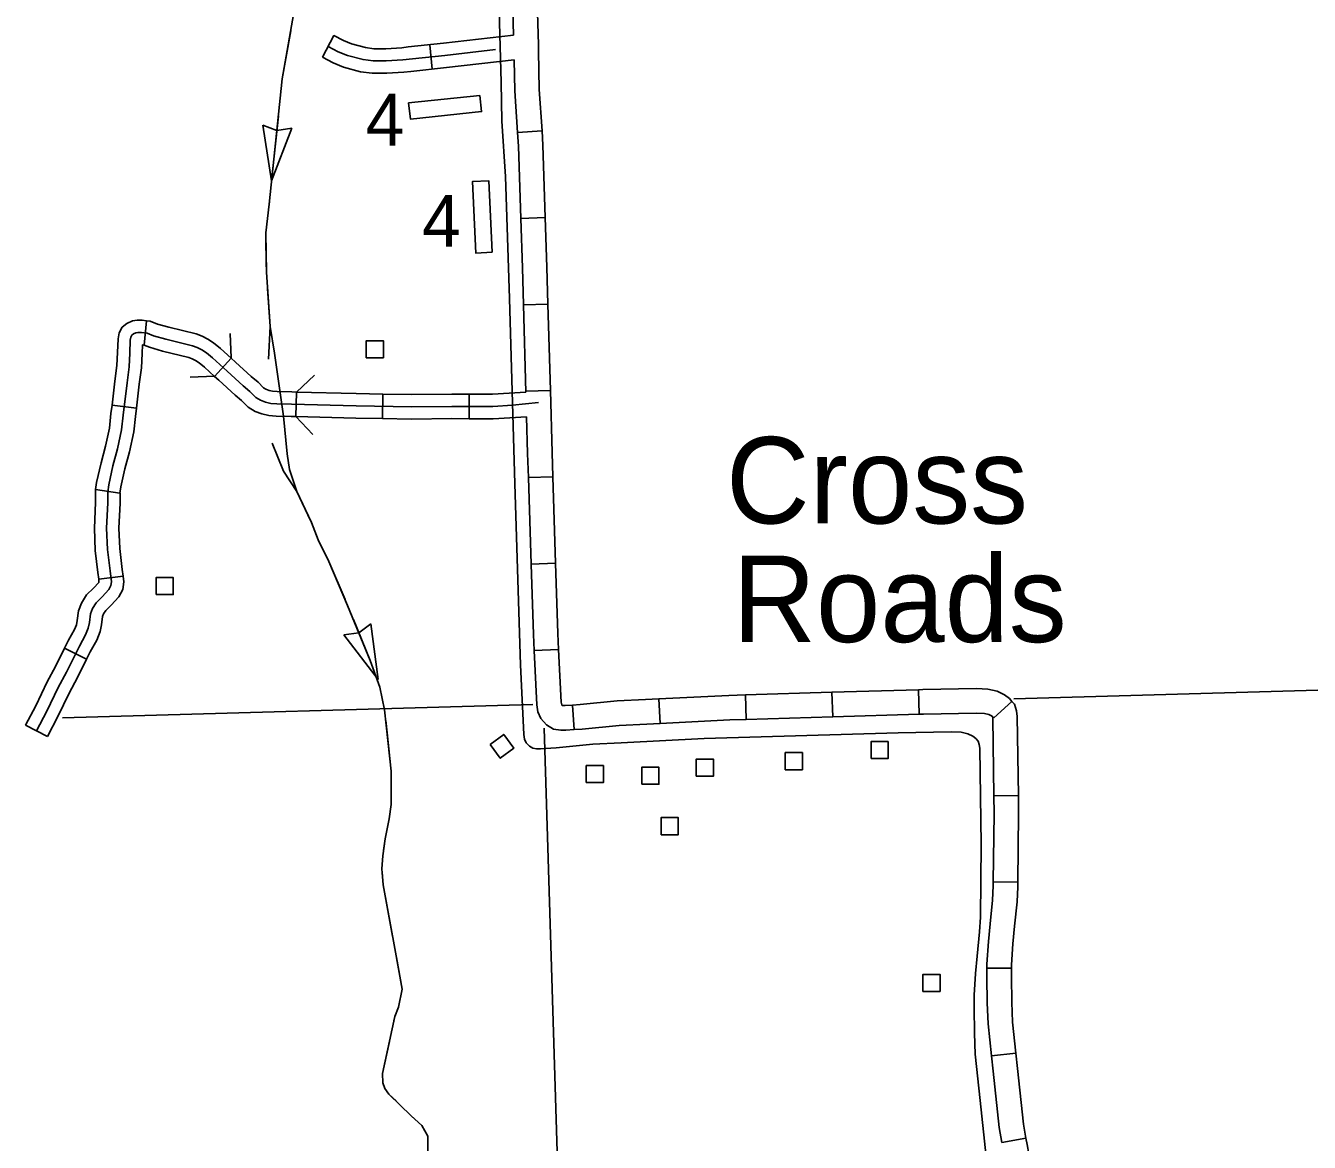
# Model space of a CAD drawing. Extents: x 1084508 to 1142749, y 1057638 to 1093403.
# Drawn here: x 1134731 to 1137191, y 1082182 to 1084323 of the extents above; entities that cross this region are included whole.
import ezdxf

# ---------------------------------------------------------------- set-up
doc = ezdxf.new("R2010")
doc.units = 0
for name, color, linetype in [('Level 24', 7, 'Continuous'), ('Level 32', 7, 'Continuous'), ('Level 38', 7, 'Continuous'), ('Level 4', 7, 'Continuous'), ('Level 43', 7, 'Continuous'), ('Level 5', 7, 'Continuous'), ('Level 56', 7, 'Continuous')]:
    doc.layers.add(name, color=color, linetype=linetype)

msp = doc.modelspace()

# ---------------------------------------------------------------- linework, layer by layer
at = {"layer": 'Level 32'}
for p, q in [((1135505.1, 1084286.6), (1135510.1, 1084239.6)), ((1135720.4, 1084121.5), (1135673.4, 1084118.4)), ((1135726.7, 1083955.1), (1135679.6, 1083953.5)), ((1135731.7, 1083789.3), (1135684.7, 1083788)), ((1134957.9, 1083710.6), (1134962.4, 1083757.4)), ((1135092.8, 1083650.7), (1135124.5, 1083685.5)), ((1135248.7, 1083573.5), (1135249.9, 1083620.6)), ((1135414.6, 1083569.7), (1135415.4, 1083616.8)), ((1135580.6, 1083569.5), (1135580.9, 1083616.6)), ((1135736.4, 1083623.7), (1135689.4, 1083622.3)), ((1134942.8, 1083589.8), (1134896.1, 1083595.5)), ((1135741.3, 1083458.1), (1135694.2, 1083456.6)), ((1134911.3, 1083426.9), (1134864.7, 1083433.6)), ((1135746.5, 1083292.4), (1135699.5, 1083290.9)), ((1134917.3, 1083267.8), (1134870.5, 1083262.1)), ((1134847.3, 1083108.5), (1134805.1, 1083129.4)), ((1135752.3, 1083127.2), (1135705.3, 1083124.9)), ((1136441.9, 1083049.8), (1136443.3, 1083002.7)), ((1135944.6, 1083032.2), (1135946.9, 1082985.2)), ((1136110.6, 1083040), (1136112, 1082992.9)), ((1136276.2, 1083044.9), (1136277.6, 1082997.8)), ((1136621.3, 1083027.5), (1136586.3, 1082996)), ((1135778.9, 1083020.4), (1135782.1, 1082973.4)), ((1134772.3, 1082960.2), (1134730.5, 1082981.9)), ((1136633.6, 1082847.2), (1136586.5, 1082846.6)), ((1136632.6, 1082680.9), (1136585.5, 1082681.4)), ((1136620.5, 1082516), (1136573.4, 1082516)), ((1136628.8, 1082353.1), (1136581.9, 1082348.1)), ((1136648.1, 1082190.1), (1136601.7, 1082182))]:
    msp.add_line(p, q, dxfattribs=at)
for points in [[(1136571.8, 1082154.5), (1136560.2, 1082262), (1136550.7, 1082351.4), (1136549.2, 1082391.1), (1136548.7, 1082439.8), (1136548.7, 1082463.9), (1136551.2, 1082505.6), (1136554.7, 1082539.3), (1136559.2, 1082585.5), (1136560.7, 1082613.6), (1136562.2, 1082753.3), (1136559.7, 1082937.6), (1136558.7, 1082944.7), (1136556.7, 1082951.2), (1136552.2, 1082956.2), (1136546.2, 1082960.7), (1136536.6, 1082965.3), (1136523.6, 1082968.3), (1136504.5, 1082969.3), (1136403.1, 1082967.3), (1136031, 1082956.2), (1135871.9, 1082948.2), (1135818.1, 1082945.7), (1135747.3, 1082938.6), (1135717.2, 1082936.6), (1135709.7, 1082936.6), (1135702.6, 1082937.6), (1135696.1, 1082941.6), (1135690.1, 1082948.2), (1135687.1, 1082955.2), (1135685.6, 1082964.3), (1135679.1, 1083097.4), (1135668, 1083444.5), (1135658, 1083800.2), (1135650.4, 1084033.7), (1135643.4, 1084140.2), (1135641.9, 1084214.6), (1135634.4, 1084488.9)], [(1135713.4, 1084286.1), (1135708.8, 1084451.8)], [(1135665.8, 1084304.9), (1135661.8, 1084450.5)], [(1135464.1, 1084282.3), (1135451.8, 1084280.9), (1135421.2, 1084279), (1135398.1, 1084279), (1135382, 1084281.1), (1135354.9, 1084288.5), (1135339.6, 1084294.6), (1135321.4, 1084304.2), (1135299.5, 1084262.5)], [(1135665.8, 1084304.9), (1135531.8, 1084289.5), (1135464.1, 1084282.3)], [(1135631.3, 1084277.3), (1135534.4, 1084266.1), (1135453.8, 1084257.5), (1135421.9, 1084255.5), (1135396.6, 1084255.5), (1135377.3, 1084258), (1135347.4, 1084266.1), (1135329.7, 1084273.2), (1135310.5, 1084283.3)], [(1135720.4, 1084121.5), (1135715.2, 1084200.5), (1135713.7, 1084274.4), (1135713.4, 1084286.1)], [(1135469.1, 1084235.4), (1135455.8, 1084234), (1135422.7, 1084231.9), (1135395, 1084231.9), (1135372.7, 1084234.9), (1135340, 1084243.7), (1135319.8, 1084251.8), (1135299.5, 1084262.5)], [(1135666.9, 1084257.7), (1135537, 1084242.7), (1135469.1, 1084235.4)], [(1135673.4, 1084118.4), (1135668.1, 1084198.5), (1135666.9, 1084257.7)], [(1135679.6, 1083953.5), (1135675.2, 1084091.8), (1135673.4, 1084118.4)], [(1135726.7, 1083955.1), (1135722.2, 1084094.2), (1135720.4, 1084121.5)], [(1135684.7, 1083788), (1135682.7, 1083858.7), (1135679.6, 1083953.5)], [(1135731.7, 1083789.3), (1135729.8, 1083860.1), (1135726.7, 1083955.1)], [(1135689.4, 1083620.5), (1135684.7, 1083788)], [(1135736.4, 1083623.7), (1135731.7, 1083789.3)], [(1134896.1, 1083595.5), (1134901.7, 1083641.5), (1134905.6, 1083671.3), (1134906.6, 1083696.4), (1134907.6, 1083722.5), (1134909.6, 1083734.2), (1134915.8, 1083745), (1134924.6, 1083752.4), (1134935.3, 1083757.1), (1134944.2, 1083758.3), (1134953.8, 1083758.3), (1134962.4, 1083757.4)], [(1134962.4, 1083757.4), (1134969.1, 1083756.8), (1134983.1, 1083751), (1135005, 1083744.9), (1135057.5, 1083732), (1135069.2, 1083727.5), (1135079.6, 1083721.9), (1135090.7, 1083715.2), (1135104, 1083704.2), (1135124.5, 1083685.5)], [(1134751.4, 1082971.1), (1134771.1, 1083008.8), (1134792.7, 1083054.1), (1134808.8, 1083083.8), (1134833.5, 1083133.7), (1134845.5, 1083155.3), (1134850.6, 1083167.9), (1134852.6, 1083178.5), (1134855.1, 1083195.6), (1134858.6, 1083205.7), (1134865.7, 1083216.8), (1134877.2, 1083228.3), (1134889.8, 1083241.9), (1134893.9, 1083249.5), (1134894.9, 1083257), (1134892.3, 1083277.7), (1134887.3, 1083318.7), (1134885.8, 1083359.5), (1134887.8, 1083408.3), (1134887.8, 1083428.9), (1134889.8, 1083443), (1134897.9, 1083479.3), (1134906.4, 1083511.7), (1134914.5, 1083547.9), (1134917.5, 1083576.6), (1134925, 1083638.6), (1134929.1, 1083669.3), (1134930.1, 1083695.5), (1134931.1, 1083720.1), (1134932.1, 1083726.2), (1134934.1, 1083729.7), (1134937.1, 1083732.2), (1134941.7, 1083734.2), (1134945.7, 1083734.7), (1134952.7, 1083734.7), (1134963.3, 1083733.7), (1134975.4, 1083728.7), (1134999, 1083722.1), (1135050.4, 1083709.5), (1135059.4, 1083706), (1135068, 1083701.5), (1135077, 1083695.9), (1135088.6, 1083686.4), (1135116.8, 1083660.7), (1135147.5, 1083632.5), (1135160.1, 1083621.9), (1135171.7, 1083610.3), (1135180.8, 1083604.8), (1135190.3, 1083601.3), (1135200.4, 1083598.8), (1135212, 1083598.3), (1135240.1, 1083597.3), (1135363.9, 1083594.2), (1135470.1, 1083592.2), (1135547.6, 1083593.2), (1135626.1, 1083592.7), (1135663.9, 1083595.2), (1135713.5, 1083600.3)], [(1134942.8, 1083589.8), (1134948.4, 1083635.6), (1134952.6, 1083667.3), (1134953.6, 1083694.5), (1134954.3, 1083710.9), (1134957.9, 1083710.6)], [(1134957.5, 1083710.6), (1134967.7, 1083706.4), (1134993.1, 1083699.3), (1135043.3, 1083687), (1135049.6, 1083684.6), (1135056.3, 1083681), (1135063.3, 1083676.7), (1135073.2, 1083668.6), (1135092.8, 1083650.7)], [(1135124.5, 1083685.5), (1135132.7, 1083678.1), (1135163, 1083650.2), (1135176, 1083639.3), (1135186.4, 1083629), (1135191.1, 1083626.1), (1135197.3, 1083623.8), (1135203.8, 1083622.2), (1135212.9, 1083621.8), (1135240.8, 1083620.8), (1135249.9, 1083620.6)], [(1135092.8, 1083650.7), (1135100.9, 1083643.3), (1135132, 1083614.8), (1135144.2, 1083604.5), (1135157, 1083591.7), (1135170.4, 1083583.5), (1135183.4, 1083578.8), (1135197, 1083575.4), (1135211, 1083574.7), (1135239.4, 1083573.7), (1135248.7, 1083573.5)], [(1135249.9, 1083620.6), (1135364.4, 1083617.8), (1135415.4, 1083616.8)], [(1135415.4, 1083616.8), (1135470.2, 1083615.8), (1135547.5, 1083616.8), (1135580.9, 1083616.6)], [(1135580.9, 1083616.6), (1135625.4, 1083616.3), (1135689.4, 1083620.5)], [(1135741.3, 1083458.1), (1135739.8, 1083504.5), (1135736.4, 1083623.7)], [(1134864.7, 1083433.6), (1134866.6, 1083447.3), (1134875, 1083484.9), (1134883.5, 1083517.2), (1134891.2, 1083551.7), (1134894.1, 1083579.3), (1134896.1, 1083595.5)], [(1134911.3, 1083426.9), (1134913, 1083438.8), (1134920.8, 1083473.7), (1134929.3, 1083506.1), (1134937.8, 1083544.1), (1134940.9, 1083574), (1134942.8, 1083589.8)], [(1135248.7, 1083573.5), (1135363.4, 1083570.7), (1135414.6, 1083569.7)], [(1135414.6, 1083569.7), (1135470.1, 1083568.7), (1135547.7, 1083569.7), (1135580.6, 1083569.5)], [(1135580.6, 1083569.5), (1135626.8, 1083569.2), (1135690.7, 1083573.4)], [(1135694.2, 1083456.6), (1135692.7, 1083503), (1135690.7, 1083573.4)], [(1135699.5, 1083290.9), (1135694.2, 1083456.6)], [(1135746.5, 1083292.4), (1135741.3, 1083458.1)], [(1134870.5, 1083262.1), (1134869, 1083274.8), (1134863.8, 1083316.8), (1134862.2, 1083359.5), (1134864.3, 1083408.8), (1134864.3, 1083430.6), (1134864.7, 1083433.6)], [(1134917.3, 1083267.8), (1134915.7, 1083280.6), (1134910.8, 1083320.6), (1134909.4, 1083359.4), (1134911.4, 1083407.8), (1134911.4, 1083427.3), (1134911.3, 1083426.9)], [(1135705.3, 1083124.9), (1135703.8, 1083155.7), (1135699.5, 1083290.9)], [(1135752.3, 1083127.2), (1135750.8, 1083157.6), (1135746.5, 1083292.4)], [(1134805.1, 1083129.4), (1134812.6, 1083144.7), (1134824.2, 1083165.5), (1134827.9, 1083174.6), (1134829.4, 1083182.4), (1134832.1, 1083201.3), (1134837.3, 1083216), (1134847.2, 1083231.6), (1134860.3, 1083244.7), (1134870.5, 1083255.7), (1134871.1, 1083256.8), (1134871.1, 1083257.2), (1134870.5, 1083262.1)], [(1134847.3, 1083108.5), (1134854.3, 1083122.7), (1134866.8, 1083145.2), (1134873.3, 1083161.3), (1134875.8, 1083174.6), (1134878.1, 1083190), (1134879.9, 1083195.4), (1134884.1, 1083202), (1134894.2, 1083212), (1134909.2, 1083228.2), (1134916.6, 1083242.2), (1134918.6, 1083256.9), (1134917.3, 1083267.8)], [(1134730.5, 1082981.9), (1134750, 1083019.3), (1134771.7, 1083064.8), (1134787.9, 1083094.7), (1134805.1, 1083129.4)], [(1135782.1, 1082973.4), (1135766.3, 1082972.3), (1135756.3, 1082972.3), (1135742.7, 1082974.3), (1135729.3, 1082982.6), (1135718.3, 1082994.4), (1135712.6, 1083007.8), (1135710.4, 1083021), (1135705.3, 1083124.9)], [(1135778.9, 1083020.4), (1135764.7, 1083019.4), (1135759.6, 1083019.4), (1135759.3, 1083019.5), (1135758.4, 1083020.4), (1135758.1, 1083021.1), (1135757.3, 1083026), (1135752.3, 1083127.2)], [(1134772.3, 1082960.2), (1134792.1, 1082998.3), (1134813.7, 1083043.4), (1134829.7, 1083073), (1134847.3, 1083108.5)], [(1136441.9, 1083049.8), (1136276.2, 1083044.9)], [(1136621.3, 1083027.5), (1136616.4, 1083032.9), (1136606.7, 1083040.2), (1136592.7, 1083046.9), (1136575.1, 1083050.9), (1136553.1, 1083052.1), (1136450.7, 1083050.1), (1136441.9, 1083049.8)], [(1135944.6, 1083032.2), (1135919, 1083030.9), (1135864.7, 1083028.4), (1135793.6, 1083021.4), (1135778.9, 1083020.4)], [(1136110.6, 1083040), (1136078.3, 1083039), (1135944.6, 1083032.2)], [(1136276.2, 1083044.9), (1136110.6, 1083040)], [(1136633.6, 1082847.2), (1136631.5, 1082998.7), (1136630, 1083009.1), (1136625.9, 1083022.3), (1136621.3, 1083027.5)], [(1136443.3, 1083002.7), (1136277.6, 1082997.8)], [(1136586.3, 1082996), (1136584.5, 1082998), (1136582.2, 1082999.7), (1136577.1, 1083002.2), (1136568.5, 1083004.1), (1136552.4, 1083005), (1136451.9, 1083003), (1136443.3, 1083002.7)], [(1135946.9, 1082985.2), (1135921.3, 1082983.9), (1135868.1, 1082981.4), (1135797.5, 1082974.4), (1135782.1, 1082973.4)], [(1136112, 1082992.9), (1136080.2, 1082991.9), (1135946.9, 1082985.2)], [(1136277.6, 1082997.8), (1136112, 1082992.9)], [(1136586.5, 1082846.6), (1136584.5, 1082995.1), (1136584, 1082998.6), (1136586.3, 1082996)], [(1136585.5, 1082681.4), (1136586.9, 1082812.5), (1136586.5, 1082846.6)], [(1136632.6, 1082680.9), (1136634, 1082812.6), (1136633.6, 1082847.2)], [(1136573.4, 1082516), (1136573.4, 1082523.9), (1136576, 1082566.8), (1136579.5, 1082600.9), (1136584, 1082646.5), (1136585.4, 1082673.6), (1136585.5, 1082681.4)], [(1136620.5, 1082516), (1136620.5, 1082522.5), (1136622.9, 1082562.9), (1136626.4, 1082596.2), (1136631, 1082643), (1136632.5, 1082672.1), (1136632.6, 1082680.9)], [(1136581.9, 1082348.1), (1136575.4, 1082409), (1136573.9, 1082449.8), (1136573.4, 1082498.9), (1136573.4, 1082516)], [(1136628.8, 1082353.1), (1136622.4, 1082412.3), (1136621, 1082450.9), (1136620.5, 1082499.2), (1136620.5, 1082516)], [(1136601.7, 1082182), (1136596.7, 1082210.4), (1136585.1, 1082318.7), (1136581.9, 1082348.1)], [(1136648.1, 1082190.1), (1136643.4, 1082217), (1136631.9, 1082323.7), (1136628.8, 1082353.1)], [(1136669.4, 1082024.1), (1136659.9, 1082124), (1136650.2, 1082177.7), (1136648.1, 1082190.1)]]:
    msp.add_lwpolyline(points, dxfattribs=at)
at = {"layer": 'Level 38'}
for points in [[(1135122.4, 1083733), (1135124.6, 1083686)], [(1135092.8, 1083651.2), (1135045.8, 1083649)], [(1135249.9, 1083620.6), (1135284, 1083653)], [(1135281.2, 1083539.4), (1135248.7, 1083573.5)]]:
    msp.add_lwpolyline(points, dxfattribs=at)
at = {"layer": 'Level 4'}
msp.add_lwpolyline([(1135724.4, 1082976.1), (1135775, 1081330.5), (1135776.1, 1081304.8), (1135806.7, 1080537.9)], dxfattribs=at)
at = {"layer": 'Level 43'}
for p, q in [((1135202.1, 1084025.8), (1135185.2, 1084132.2)), ((1135185.2, 1084132.2), (1135212, 1084122)), ((1135202.1, 1084025.8), (1135240.6, 1084126.4)), ((1135240.6, 1084126.4), (1135212.3, 1084121.9)), ((1135392.2, 1083176.4), (1135369.4, 1083159)), ((1135406, 1083069.5), (1135392.2, 1083176.4)), ((1135340.6, 1083155.2), (1135369.1, 1083158.8)), ((1135406, 1083069.5), (1135340.6, 1083155.2))]:
    msp.add_line(p, q, dxfattribs=at)
for points in [[(1135269.6, 1084490.4), (1135222.5, 1084221), (1135197.5, 1083980.9), (1135190.7, 1083925.8), (1135191.9, 1083850.8), (1135199.5, 1083746.4), (1135207.4, 1083695.3), (1135224.8, 1083574.2), (1135232, 1083502.4), (1135236.2, 1083472), (1135250.5, 1083430), (1135278.7, 1083370.4), (1135291.4, 1083337.1), (1135312, 1083295.8), (1135347.7, 1083211.3), (1135390.9, 1083106.2), (1135409.7, 1083054.9), (1135418.4, 1083011.2), (1135431.5, 1082893.8), (1135431.5, 1082829.9), (1135427.1, 1082802.1), (1135420, 1082764), (1135415.2, 1082731.5), (1135413.2, 1082706.5), (1135415.6, 1082675.9), (1135438.2, 1082553.7), (1135452.1, 1082475.9), (1135445.4, 1082441), (1135438.2, 1082423.2), (1135414.4, 1082314), (1135415.2, 1082296.2), (1135418.8, 1082285.5), (1135426.7, 1082274.7), (1135469.5, 1082233.1), (1135489.8, 1082214), (1135501.7, 1082193.8), (1135501.7, 1082183.9), (1135502.4, 1082141.3)], [(1135238.6, 1084313.4), (1135222.5, 1084221), (1135219.3, 1084190.7)], [(1135215, 1084149.5), (1135202.1, 1084025.8)], [(1135197.9, 1083984.6), (1135197.5, 1083980.9), (1135190.7, 1083925.8), (1135190.8, 1083922.9)], [(1135190.8, 1083922.9), (1135191.8, 1083860.8)], [(1135194.2, 1083819.4), (1135199.5, 1083746.4), (1135196.1, 1083683.4)], [(1135202.9, 1083522.8), (1135224.6, 1083468.9), (1135250.5, 1083430), (1135276.7, 1083374.6)], [(1135291.9, 1083336.1), (1135312, 1083295.8), (1135342.9, 1083222.8)], [(1135358.7, 1083184.5), (1135390.9, 1083106.2), (1135392.9, 1083100.6)], [(1135420.7, 1082990.8), (1135423.3, 1082967.4)], [(1135423.3, 1082967.4), (1135430.1, 1082905.7)], [(1135431.5, 1082864.3), (1135431.5, 1082829.9), (1135427.1, 1082802.1), (1135420, 1082764), (1135416.6, 1082741.3)], [(1135413.7, 1082700), (1135415.6, 1082675.9), (1135433.8, 1082577.5)], [(1135441.2, 1082536.7), (1135452.1, 1082475.9), (1135445.4, 1082441), (1135438.2, 1082423.2), (1135436.6, 1082415.6)], [(1135427.7, 1082375.1), (1135414.4, 1082314), (1135415.2, 1082296.2), (1135418.8, 1082285.5), (1135426.7, 1082274.7), (1135440.6, 1082261.3)], [(1135470.3, 1082232.4), (1135489.8, 1082214), (1135501.7, 1082193.8), (1135501.7, 1082183.9), (1135502.4, 1082141.3), (1135499.1, 1082120)]]:
    msp.add_lwpolyline(points, dxfattribs=at)
at = {"layer": 'Level 5'}
for points in [[(1136624.8, 1083032.6), (1137409.7, 1083054.7)], [(1134800.9, 1082996.2), (1135702.6, 1083021.6)]]:
    msp.add_lwpolyline(points, dxfattribs=at)
at = {"layer": 'Level 56'}
for points in [[(1135601.3, 1084189.5), (1135604.6, 1084158.3), (1135468, 1084144), (1135464.7, 1084175.2)], [(1135624.8, 1083888.6), (1135593.5, 1083887.2), (1135587, 1084024.3), (1135618.4, 1084025.8)], [(1135383.5, 1083686.4), (1135383.5, 1083719.1), (1135416.3, 1083719.1), (1135416.3, 1083686.4)], [(1134980.7, 1083232.3), (1134980.7, 1083265), (1135013.5, 1083265), (1135013.5, 1083232.3)], [(1135620.8, 1082944.7), (1135647, 1082964.2), (1135666.6, 1082937.9), (1135640.4, 1082918.4)], [(1136351.2, 1082917.9), (1136351.2, 1082950.6), (1136383.9, 1082950.6), (1136383.9, 1082917.9)], [(1136186.7, 1082896.5), (1136186.7, 1082929.2), (1136219.5, 1082929.2), (1136219.5, 1082896.5)], [(1135805.2, 1082871.7), (1135805.2, 1082904.3), (1135838, 1082904.3), (1135838, 1082871.7)], [(1135911.6, 1082868.6), (1135911.6, 1082901.3), (1135944.4, 1082901.3), (1135944.4, 1082868.6)], [(1136016.2, 1082884.1), (1136016.2, 1082916.8), (1136049, 1082916.8), (1136049, 1082884.1)], [(1135948.8, 1082771.9), (1135948.8, 1082804.6), (1135981.6, 1082804.6), (1135981.6, 1082771.9)], [(1136450.7, 1082471.3), (1136450.7, 1082504), (1136483.5, 1082504), (1136483.5, 1082471.3)]]:
    msp.add_lwpolyline(points, close=True, dxfattribs=at)

# ---------------------------------------------------------------- texts
at = {"layer": 'Level 24'}
for s, p in [('Cross', (1136073.2, 1083368.7)), ('Roads', (1136085.6, 1083141.3))]:
    msp.add_text(s, height=165.73, dxfattribs=at).set_placement(p)
at = {"layer": 'Level 56'}
for p in [(1135382.3, 1084093.3), (1135490.4, 1083899.2)]:
    msp.add_text('4', height=99.4, dxfattribs=at).set_placement(p)

doc.saveas('drawing.dxf')
